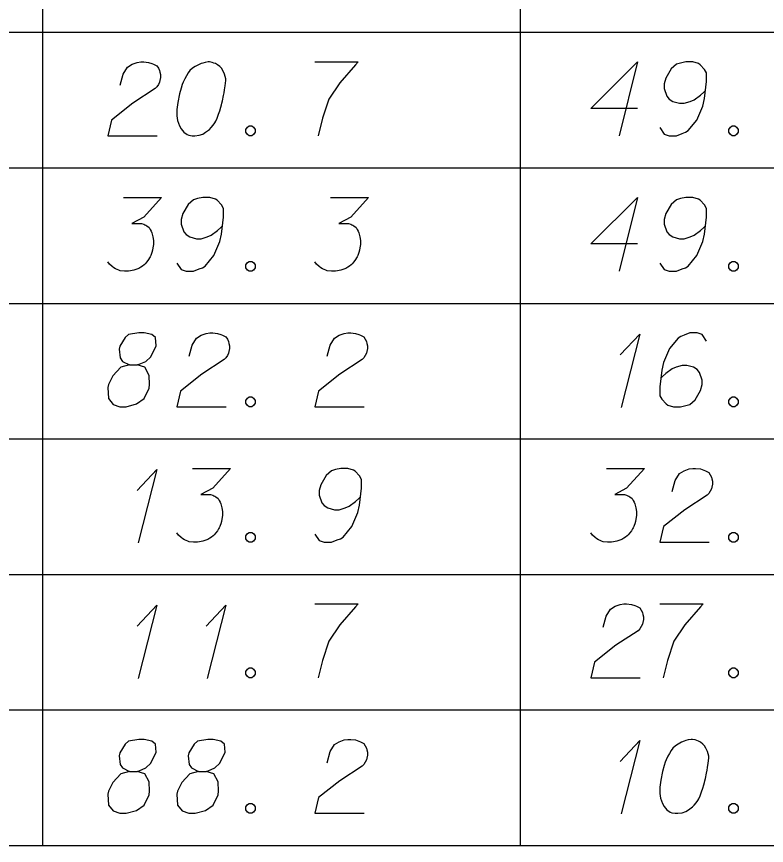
# Model space of a CAD drawing. Extents: x 2074207 to 2076812, y 516372 to 523312.
# Drawn here: x 2076524.4 to 2076573.1, y 518488.7 to 518542.6 of the extents above; entities that cross this region are included whole.
import ezdxf

# ---------------------------------------------------------------- set-up
doc = ezdxf.new("R2010")
doc.units = 0
for name, color, linetype in [('Prop DirtTable_ Soil Test Results - Outline (Major)', 7, 'Continuous'), ('Prop DirtTable_ Soil Test Results - Outline (Minor)', 7, 'Continuous'), ('Prop DirtTable_ Soil Test Results - Tx (Sample Data)', 7, 'Continuous')]:
    doc.layers.add(name, color=color, linetype=linetype)

msp = doc.modelspace()

# ---------------------------------------------------------------- linework, layer by layer
at = {"layer": 'Prop DirtTable_ Soil Test Results - Outline (Major)'}
msp.add_line((2076260.609, 518488.732), (2076811.903, 518488.732), dxfattribs=at)
at = {"layer": 'Prop DirtTable_ Soil Test Results - Outline (Minor)'}
for p, q in [((2076526.074, 518550.332), (2076526.074, 518541.532)), ((2076557.094, 518550.332), (2076557.094, 518541.532)), ((2076260.609, 518541.532), (2076811.903, 518541.532)), ((2076260.609, 518541.532), (2076811.903, 518541.532)), ((2076526.074, 518541.532), (2076526.074, 518532.732)), ((2076557.094, 518541.532), (2076557.094, 518532.732)), ((2076260.609, 518532.732), (2076811.903, 518532.732)), ((2076260.609, 518532.732), (2076811.903, 518532.732)), ((2076526.074, 518532.732), (2076526.074, 518523.932)), ((2076557.094, 518532.732), (2076557.094, 518523.932)), ((2076260.609, 518523.932), (2076811.903, 518523.932)), ((2076260.609, 518523.932), (2076811.903, 518523.932)), ((2076526.074, 518523.932), (2076526.074, 518515.132)), ((2076557.094, 518523.932), (2076557.094, 518515.132)), ((2076260.609, 518515.132), (2076811.903, 518515.132)), ((2076260.609, 518515.132), (2076811.903, 518515.132)), ((2076526.074, 518515.132), (2076526.074, 518506.332)), ((2076557.094, 518515.132), (2076557.094, 518506.332)), ((2076260.609, 518506.332), (2076811.903, 518506.332)), ((2076260.609, 518506.332), (2076811.903, 518506.332)), ((2076526.074, 518506.332), (2076526.074, 518497.532)), ((2076557.094, 518506.332), (2076557.094, 518497.532)), ((2076260.609, 518497.532), (2076811.903, 518497.532)), ((2076260.609, 518497.532), (2076811.903, 518497.532)), ((2076526.074, 518497.532), (2076526.074, 518488.732)), ((2076557.094, 518497.532), (2076557.094, 518488.732)), ((2076260.609, 518488.732), (2076811.903, 518488.732))]:
    msp.add_line(p, q, dxfattribs=at)
at = {"layer": 'Prop DirtTable_ Soil Test Results - Tx (Sample Data)'}
for points in [[(2076531.127, 518538.104), (2076531.303, 518538.822), (2076531.586, 518539.275), (2076531.903, 518539.464), (2076532.22, 518539.578), (2076532.467, 518539.616), (2076532.644, 518539.616), (2076532.961, 518539.578), (2076533.173, 518539.502), (2076533.279, 518539.464), (2076533.49, 518539.351), (2076533.596, 518539.2), (2076533.667, 518539.049), (2076533.702, 518538.935), (2076533.737, 518538.784), (2076533.737, 518538.595), (2076533.702, 518538.406), (2076533.667, 518538.293), (2076533.596, 518538.142), (2076533.49, 518537.99), (2076533.385, 518537.877), (2076531.938, 518536.932), (2076530.563, 518535.836), (2076530.316, 518534.816), (2076533.526, 518534.816)], [(2076536.912, 518539.616), (2076536.842, 518539.616), (2076536.63, 518539.578), (2076536.489, 518539.54), (2076536.383, 518539.502), (2076536.207, 518539.427), (2076535.995, 518539.313), (2076535.819, 518539.2), (2076535.642, 518539.049), (2076535.536, 518538.897), (2076535.431, 518538.708), (2076535.325, 518538.519), (2076535.219, 518538.293), (2076535.148, 518538.142), (2076535.078, 518537.915), (2076534.972, 518537.537), (2076534.866, 518536.97), (2076534.796, 518536.516), (2076534.796, 518536.101), (2076534.831, 518535.798), (2076534.972, 518535.458), (2076535.078, 518535.269), (2076535.254, 518535.042), (2076535.466, 518534.891), (2076535.572, 518534.853), (2076535.783, 518534.816), (2076535.96, 518534.816), (2076536.242, 518534.853), (2076536.489, 518534.929), (2076536.665, 518535.042), (2076536.912, 518535.231), (2076537.018, 518535.345), (2076537.159, 518535.496), (2076537.265, 518535.647), (2076537.335, 518535.76), (2076537.406, 518535.949), (2076537.441, 518536.025), (2076537.512, 518536.214), (2076537.582, 518536.441), (2076537.653, 518536.668), (2076537.688, 518536.819), (2076537.723, 518536.932), (2076537.759, 518537.083), (2076537.829, 518537.423), (2076537.865, 518537.612), (2076537.9, 518537.801), (2076537.935, 518538.066), (2076537.97, 518538.406), (2076537.97, 518538.519), (2076537.935, 518538.671), (2076537.9, 518538.822), (2076537.794, 518539.049), (2076537.688, 518539.2), (2076537.582, 518539.313), (2076537.441, 518539.427), (2076537.3, 518539.502), (2076537.194, 518539.54), (2076537.089, 518539.578), (2076536.912, 518539.616)], [(2076543.756, 518539.616), (2076546.578, 518539.616), (2076546.401, 518539.427), (2076545.378, 518538.255), (2076544.673, 518537.197), (2076544.249, 518535.949), (2076543.967, 518534.816)], [(2076564.709, 518536.592), (2076561.676, 518536.592), (2076564.709, 518539.616), (2076563.51, 518534.816)], [(2076566.156, 518535.345), (2076566.438, 518534.929), (2076566.755, 518534.816), (2076567.249, 518534.816), (2076567.602, 518534.967), (2076567.814, 518535.042), (2076567.99, 518535.156), (2076568.554, 518535.836), (2076568.942, 518536.743), (2076569.048, 518537.234), (2076569.189, 518538.331), (2076569.189, 518538.897), (2076569.048, 518539.124), (2076568.766, 518539.427), (2076568.66, 518539.502), (2076568.307, 518539.616), (2076567.849, 518539.616), (2076567.496, 518539.54), (2076567.249, 518539.464), (2076566.896, 518539.162), (2076566.544, 518538.557), (2076566.438, 518538.179), (2076566.438, 518537.877), (2076566.614, 518537.386), (2076566.755, 518537.197), (2076567.002, 518537.045), (2076567.426, 518536.932), (2076567.743, 518536.932), (2076568.131, 518537.045), (2076568.378, 518537.159), (2076568.801, 518537.461), (2076569.013, 518537.65), (2076569.119, 518537.764)], [(2076539.487, 518535.458), (2076539.664, 518535.458), (2076539.769, 518535.382), (2076539.875, 518535.231), (2076539.875, 518535.042), (2076539.769, 518534.891), (2076539.664, 518534.816), (2076539.487, 518534.816), (2076539.381, 518534.891), (2076539.276, 518535.042), (2076539.276, 518535.231), (2076539.381, 518535.382), (2076539.487, 518535.458)], [(2076570.847, 518535.458), (2076571.024, 518535.458), (2076571.129, 518535.382), (2076571.235, 518535.231), (2076571.235, 518535.042), (2076571.129, 518534.891), (2076571.024, 518534.816), (2076570.847, 518534.816), (2076570.741, 518534.891), (2076570.636, 518535.042), (2076570.636, 518535.231), (2076570.741, 518535.382), (2076570.847, 518535.458)], [(2076531.339, 518530.816), (2076533.808, 518530.816), (2076532.644, 518529.531), (2076531.868, 518529.115), (2076532.503, 518529.115), (2076532.644, 518529.077), (2076532.714, 518529.039), (2076532.785, 518529.001), (2076532.855, 518528.964), (2076532.997, 518528.85), (2076533.067, 518528.737), (2076533.138, 518528.623), (2076533.173, 518528.51), (2076533.243, 518528.245), (2076533.279, 518528.019), (2076533.279, 518527.905), (2076533.279, 518527.754), (2076533.243, 518527.527), (2076533.208, 518527.376), (2076533.173, 518527.225), (2076533.138, 518527.112), (2076533.102, 518527.036), (2076533.067, 518526.96), (2076533.032, 518526.885), (2076532.961, 518526.771), (2076532.855, 518526.62), (2076532.75, 518526.507), (2076532.679, 518526.431), (2076532.573, 518526.356), (2076532.467, 518526.28), (2076532.326, 518526.205), (2076532.256, 518526.167), (2076532.009, 518526.091), (2076531.797, 518526.053), (2076531.656, 518526.016), (2076531.409, 518526.016), (2076531.127, 518526.053), (2076531.021, 518526.091), (2076530.915, 518526.129), (2076530.809, 518526.167), (2076530.704, 518526.242), (2076530.598, 518526.318), (2076530.421, 518526.469), (2076530.316, 518526.62)], [(2076534.796, 518526.545), (2076535.078, 518526.129), (2076535.395, 518526.016), (2076535.889, 518526.016), (2076536.242, 518526.167), (2076536.454, 518526.242), (2076536.63, 518526.356), (2076537.194, 518527.036), (2076537.582, 518527.943), (2076537.688, 518528.434), (2076537.829, 518529.531), (2076537.829, 518530.097), (2076537.688, 518530.324), (2076537.406, 518530.627), (2076537.3, 518530.702), (2076536.947, 518530.816), (2076536.489, 518530.816), (2076536.136, 518530.74), (2076535.889, 518530.664), (2076535.536, 518530.362), (2076535.184, 518529.757), (2076535.078, 518529.379), (2076535.078, 518529.077), (2076535.254, 518528.586), (2076535.395, 518528.397), (2076535.642, 518528.245), (2076536.066, 518528.132), (2076536.383, 518528.132), (2076536.771, 518528.245), (2076537.018, 518528.359), (2076537.441, 518528.661), (2076537.653, 518528.85), (2076537.759, 518528.964)], [(2076544.779, 518530.816), (2076547.248, 518530.816), (2076546.084, 518529.531), (2076545.308, 518529.115), (2076545.943, 518529.115), (2076546.084, 518529.077), (2076546.154, 518529.039), (2076546.225, 518529.001), (2076546.295, 518528.964), (2076546.437, 518528.85), (2076546.507, 518528.737), (2076546.578, 518528.623), (2076546.613, 518528.51), (2076546.683, 518528.245), (2076546.719, 518528.019), (2076546.719, 518527.905), (2076546.719, 518527.754), (2076546.683, 518527.527), (2076546.648, 518527.376), (2076546.613, 518527.225), (2076546.578, 518527.112), (2076546.542, 518527.036), (2076546.507, 518526.96), (2076546.472, 518526.885), (2076546.401, 518526.771), (2076546.295, 518526.62), (2076546.19, 518526.507), (2076546.119, 518526.431), (2076546.013, 518526.356), (2076545.907, 518526.28), (2076545.766, 518526.205), (2076545.696, 518526.167), (2076545.449, 518526.091), (2076545.237, 518526.053), (2076545.096, 518526.016), (2076544.849, 518526.016), (2076544.567, 518526.053), (2076544.461, 518526.091), (2076544.355, 518526.129), (2076544.249, 518526.167), (2076544.144, 518526.242), (2076544.038, 518526.318), (2076543.861, 518526.469), (2076543.756, 518526.62)], [(2076564.709, 518527.792), (2076561.676, 518527.792), (2076564.709, 518530.816), (2076563.51, 518526.016)], [(2076566.156, 518526.545), (2076566.438, 518526.129), (2076566.755, 518526.016), (2076567.249, 518526.016), (2076567.602, 518526.167), (2076567.814, 518526.242), (2076567.99, 518526.356), (2076568.554, 518527.036), (2076568.942, 518527.943), (2076569.048, 518528.434), (2076569.189, 518529.531), (2076569.189, 518530.097), (2076569.048, 518530.324), (2076568.766, 518530.627), (2076568.66, 518530.702), (2076568.307, 518530.816), (2076567.849, 518530.816), (2076567.496, 518530.74), (2076567.249, 518530.664), (2076566.896, 518530.362), (2076566.544, 518529.757), (2076566.438, 518529.379), (2076566.438, 518529.077), (2076566.614, 518528.586), (2076566.755, 518528.397), (2076567.002, 518528.245), (2076567.426, 518528.132), (2076567.743, 518528.132), (2076568.131, 518528.245), (2076568.378, 518528.359), (2076568.801, 518528.661), (2076569.013, 518528.85), (2076569.119, 518528.964)], [(2076539.487, 518526.658), (2076539.664, 518526.658), (2076539.769, 518526.582), (2076539.875, 518526.431), (2076539.875, 518526.242), (2076539.769, 518526.091), (2076539.664, 518526.016), (2076539.487, 518526.016), (2076539.381, 518526.091), (2076539.276, 518526.242), (2076539.276, 518526.431), (2076539.381, 518526.582), (2076539.487, 518526.658)], [(2076570.847, 518526.658), (2076571.024, 518526.658), (2076571.129, 518526.582), (2076571.235, 518526.431), (2076571.235, 518526.242), (2076571.129, 518526.091), (2076571.024, 518526.016), (2076570.847, 518526.016), (2076570.741, 518526.091), (2076570.636, 518526.242), (2076570.636, 518526.431), (2076570.741, 518526.582), (2076570.847, 518526.658)], [(2076531.727, 518519.937), (2076532.22, 518519.937), (2076532.362, 518519.975), (2076532.785, 518520.164), (2076533.102, 518520.466), (2076533.455, 518521.184), (2076533.42, 518521.713), (2076533.173, 518521.902), (2076532.679, 518522.016), (2076532.326, 518522.016), (2076531.656, 518521.902), (2076531.444, 518521.713), (2076531.092, 518521.146), (2076531.056, 518520.957), (2076531.127, 518520.39), (2076531.268, 518520.164), (2076531.727, 518519.937), (2076531.162, 518519.786), (2076530.633, 518519.219), (2076530.351, 518518.652), (2076530.316, 518518.463), (2076530.351, 518517.745), (2076530.668, 518517.367), (2076531.092, 518517.216), (2076531.515, 518517.216), (2076532.185, 518517.405), (2076532.679, 518517.745), (2076532.997, 518518.425), (2076533.032, 518518.652), (2076532.997, 518519.256), (2076532.714, 518519.786), (2076532.22, 518519.937)], [(2076535.607, 518520.504), (2076535.783, 518521.222), (2076536.066, 518521.675), (2076536.383, 518521.864), (2076536.7, 518521.978), (2076536.947, 518522.016), (2076537.124, 518522.016), (2076537.441, 518521.978), (2076537.653, 518521.902), (2076537.759, 518521.864), (2076537.97, 518521.751), (2076538.076, 518521.6), (2076538.147, 518521.449), (2076538.182, 518521.335), (2076538.217, 518521.184), (2076538.217, 518520.995), (2076538.182, 518520.806), (2076538.147, 518520.693), (2076538.076, 518520.542), (2076537.97, 518520.39), (2076537.865, 518520.277), (2076536.418, 518519.332), (2076535.043, 518518.236), (2076534.796, 518517.216), (2076538.006, 518517.216)], [(2076544.567, 518520.504), (2076544.743, 518521.222), (2076545.026, 518521.675), (2076545.343, 518521.864), (2076545.66, 518521.978), (2076545.907, 518522.016), (2076546.084, 518522.016), (2076546.401, 518521.978), (2076546.613, 518521.902), (2076546.719, 518521.864), (2076546.93, 518521.751), (2076547.036, 518521.6), (2076547.107, 518521.449), (2076547.142, 518521.335), (2076547.177, 518521.184), (2076547.177, 518520.995), (2076547.142, 518520.806), (2076547.107, 518520.693), (2076547.036, 518520.542), (2076546.93, 518520.39), (2076546.825, 518520.277), (2076545.378, 518519.332), (2076544.003, 518518.236), (2076543.756, 518517.216), (2076546.966, 518517.216)], [(2076563.58, 518520.579), (2076564.85, 518521.94), (2076563.651, 518517.178)], [(2076569.189, 518521.486), (2076568.907, 518521.902), (2076568.59, 518522.016), (2076568.096, 518522.016), (2076567.743, 518521.864), (2076567.531, 518521.789), (2076567.355, 518521.675), (2076566.791, 518520.995), (2076566.403, 518520.088), (2076566.297, 518519.597), (2076566.156, 518518.501), (2076566.156, 518517.934), (2076566.297, 518517.707), (2076566.579, 518517.405), (2076566.685, 518517.329), (2076567.038, 518517.216), (2076567.496, 518517.216), (2076567.849, 518517.291), (2076568.096, 518517.367), (2076568.449, 518517.669), (2076568.801, 518518.274), (2076568.907, 518518.652), (2076568.907, 518518.954), (2076568.731, 518519.445), (2076568.59, 518519.634), (2076568.343, 518519.786), (2076567.919, 518519.899), (2076567.602, 518519.899), (2076567.214, 518519.786), (2076566.967, 518519.672), (2076566.544, 518519.37), (2076566.332, 518519.181), (2076566.226, 518519.068)], [(2076539.487, 518517.858), (2076539.664, 518517.858), (2076539.769, 518517.782), (2076539.875, 518517.631), (2076539.875, 518517.442), (2076539.769, 518517.291), (2076539.664, 518517.216), (2076539.487, 518517.216), (2076539.381, 518517.291), (2076539.276, 518517.442), (2076539.276, 518517.631), (2076539.381, 518517.782), (2076539.487, 518517.858)], [(2076570.847, 518517.858), (2076571.024, 518517.858), (2076571.129, 518517.782), (2076571.235, 518517.631), (2076571.235, 518517.442), (2076571.129, 518517.291), (2076571.024, 518517.216), (2076570.847, 518517.216), (2076570.741, 518517.291), (2076570.636, 518517.442), (2076570.636, 518517.631), (2076570.741, 518517.782), (2076570.847, 518517.858)], [(2076532.22, 518511.779), (2076533.49, 518513.14), (2076532.291, 518508.378)], [(2076535.819, 518513.216), (2076538.288, 518513.216), (2076537.124, 518511.931), (2076536.348, 518511.515), (2076536.983, 518511.515), (2076537.124, 518511.477), (2076537.194, 518511.439), (2076537.265, 518511.401), (2076537.335, 518511.364), (2076537.477, 518511.25), (2076537.547, 518511.137), (2076537.618, 518511.023), (2076537.653, 518510.91), (2076537.723, 518510.645), (2076537.759, 518510.419), (2076537.759, 518510.305), (2076537.759, 518510.154), (2076537.723, 518509.927), (2076537.688, 518509.776), (2076537.653, 518509.625), (2076537.618, 518509.512), (2076537.582, 518509.436), (2076537.547, 518509.36), (2076537.512, 518509.285), (2076537.441, 518509.171), (2076537.335, 518509.02), (2076537.23, 518508.907), (2076537.159, 518508.831), (2076537.053, 518508.756), (2076536.947, 518508.68), (2076536.806, 518508.605), (2076536.736, 518508.567), (2076536.489, 518508.491), (2076536.277, 518508.453), (2076536.136, 518508.416), (2076535.889, 518508.416), (2076535.607, 518508.453), (2076535.501, 518508.491), (2076535.395, 518508.529), (2076535.289, 518508.567), (2076535.184, 518508.642), (2076535.078, 518508.718), (2076534.901, 518508.869), (2076534.796, 518509.02)], [(2076543.756, 518508.945), (2076544.038, 518508.529), (2076544.355, 518508.416), (2076544.849, 518508.416), (2076545.202, 518508.567), (2076545.414, 518508.642), (2076545.59, 518508.756), (2076546.154, 518509.436), (2076546.542, 518510.343), (2076546.648, 518510.834), (2076546.789, 518511.931), (2076546.789, 518512.497), (2076546.648, 518512.724), (2076546.366, 518513.027), (2076546.26, 518513.102), (2076545.907, 518513.216), (2076545.449, 518513.216), (2076545.096, 518513.14), (2076544.849, 518513.064), (2076544.496, 518512.762), (2076544.144, 518512.157), (2076544.038, 518511.779), (2076544.038, 518511.477), (2076544.214, 518510.986), (2076544.355, 518510.797), (2076544.602, 518510.645), (2076545.026, 518510.532), (2076545.343, 518510.532), (2076545.731, 518510.645), (2076545.978, 518510.759), (2076546.401, 518511.061), (2076546.613, 518511.25), (2076546.719, 518511.364)], [(2076562.699, 518513.216), (2076565.168, 518513.216), (2076564.004, 518511.931), (2076563.228, 518511.515), (2076563.863, 518511.515), (2076564.004, 518511.477), (2076564.074, 518511.439), (2076564.145, 518511.401), (2076564.215, 518511.364), (2076564.357, 518511.25), (2076564.427, 518511.137), (2076564.498, 518511.023), (2076564.533, 518510.91), (2076564.603, 518510.645), (2076564.639, 518510.419), (2076564.639, 518510.305), (2076564.639, 518510.154), (2076564.603, 518509.927), (2076564.568, 518509.776), (2076564.533, 518509.625), (2076564.498, 518509.512), (2076564.462, 518509.436), (2076564.427, 518509.36), (2076564.392, 518509.285), (2076564.321, 518509.171), (2076564.215, 518509.02), (2076564.11, 518508.907), (2076564.039, 518508.831), (2076563.933, 518508.756), (2076563.827, 518508.68), (2076563.686, 518508.605), (2076563.616, 518508.567), (2076563.369, 518508.491), (2076563.157, 518508.453), (2076563.016, 518508.416), (2076562.769, 518508.416), (2076562.487, 518508.453), (2076562.381, 518508.491), (2076562.275, 518508.529), (2076562.169, 518508.567), (2076562.064, 518508.642), (2076561.958, 518508.718), (2076561.781, 518508.869), (2076561.676, 518509.02)], [(2076566.967, 518511.704), (2076567.143, 518512.422), (2076567.426, 518512.875), (2076567.743, 518513.064), (2076568.06, 518513.178), (2076568.307, 518513.216), (2076568.484, 518513.216), (2076568.801, 518513.178), (2076569.013, 518513.102), (2076569.119, 518513.064), (2076569.33, 518512.951), (2076569.436, 518512.8), (2076569.507, 518512.649), (2076569.542, 518512.535), (2076569.577, 518512.384), (2076569.577, 518512.195), (2076569.542, 518512.006), (2076569.507, 518511.893), (2076569.436, 518511.742), (2076569.33, 518511.59), (2076569.225, 518511.477), (2076567.778, 518510.532), (2076566.403, 518509.436), (2076566.156, 518508.416), (2076569.366, 518508.416)], [(2076539.487, 518509.058), (2076539.664, 518509.058), (2076539.769, 518508.982), (2076539.875, 518508.831), (2076539.875, 518508.642), (2076539.769, 518508.491), (2076539.664, 518508.416), (2076539.487, 518508.416), (2076539.381, 518508.491), (2076539.276, 518508.642), (2076539.276, 518508.831), (2076539.381, 518508.982), (2076539.487, 518509.058)], [(2076570.847, 518509.058), (2076571.024, 518509.058), (2076571.129, 518508.982), (2076571.235, 518508.831), (2076571.235, 518508.642), (2076571.129, 518508.491), (2076571.024, 518508.416), (2076570.847, 518508.416), (2076570.741, 518508.491), (2076570.636, 518508.642), (2076570.636, 518508.831), (2076570.741, 518508.982), (2076570.847, 518509.058)], [(2076532.22, 518502.979), (2076533.49, 518504.34), (2076532.291, 518499.578)], [(2076536.7, 518502.979), (2076537.97, 518504.34), (2076536.771, 518499.578)], [(2076543.756, 518504.416), (2076546.578, 518504.416), (2076546.401, 518504.227), (2076545.378, 518503.055), (2076544.673, 518501.997), (2076544.249, 518500.749), (2076543.967, 518499.616)], [(2076562.487, 518502.904), (2076562.663, 518503.622), (2076562.946, 518504.075), (2076563.263, 518504.264), (2076563.58, 518504.378), (2076563.827, 518504.416), (2076564.004, 518504.416), (2076564.321, 518504.378), (2076564.533, 518504.302), (2076564.639, 518504.264), (2076564.85, 518504.151), (2076564.956, 518504), (2076565.027, 518503.849), (2076565.062, 518503.735), (2076565.097, 518503.584), (2076565.097, 518503.395), (2076565.062, 518503.206), (2076565.027, 518503.093), (2076564.956, 518502.942), (2076564.85, 518502.79), (2076564.745, 518502.677), (2076563.298, 518501.732), (2076561.923, 518500.636), (2076561.676, 518499.616), (2076564.886, 518499.616)], [(2076566.156, 518504.416), (2076568.978, 518504.416), (2076568.801, 518504.227), (2076567.778, 518503.055), (2076567.073, 518501.997), (2076566.649, 518500.749), (2076566.367, 518499.616)], [(2076539.487, 518500.258), (2076539.664, 518500.258), (2076539.769, 518500.182), (2076539.875, 518500.031), (2076539.875, 518499.842), (2076539.769, 518499.691), (2076539.664, 518499.616), (2076539.487, 518499.616), (2076539.381, 518499.691), (2076539.276, 518499.842), (2076539.276, 518500.031), (2076539.381, 518500.182), (2076539.487, 518500.258)], [(2076570.847, 518500.258), (2076571.024, 518500.258), (2076571.129, 518500.182), (2076571.235, 518500.031), (2076571.235, 518499.842), (2076571.129, 518499.691), (2076571.024, 518499.616), (2076570.847, 518499.616), (2076570.741, 518499.691), (2076570.636, 518499.842), (2076570.636, 518500.031), (2076570.741, 518500.182), (2076570.847, 518500.258)], [(2076531.727, 518493.537), (2076532.22, 518493.537), (2076532.362, 518493.575), (2076532.785, 518493.764), (2076533.102, 518494.066), (2076533.455, 518494.784), (2076533.42, 518495.313), (2076533.173, 518495.502), (2076532.679, 518495.616), (2076532.326, 518495.616), (2076531.656, 518495.502), (2076531.444, 518495.313), (2076531.092, 518494.746), (2076531.056, 518494.557), (2076531.127, 518493.99), (2076531.268, 518493.764), (2076531.727, 518493.537), (2076531.162, 518493.386), (2076530.633, 518492.819), (2076530.351, 518492.252), (2076530.316, 518492.063), (2076530.351, 518491.345), (2076530.668, 518490.967), (2076531.092, 518490.816), (2076531.515, 518490.816), (2076532.185, 518491.005), (2076532.679, 518491.345), (2076532.997, 518492.025), (2076533.032, 518492.252), (2076532.997, 518492.856), (2076532.714, 518493.386), (2076532.22, 518493.537)], [(2076536.207, 518493.537), (2076536.7, 518493.537), (2076536.842, 518493.575), (2076537.265, 518493.764), (2076537.582, 518494.066), (2076537.935, 518494.784), (2076537.9, 518495.313), (2076537.653, 518495.502), (2076537.159, 518495.616), (2076536.806, 518495.616), (2076536.136, 518495.502), (2076535.924, 518495.313), (2076535.572, 518494.746), (2076535.536, 518494.557), (2076535.607, 518493.99), (2076535.748, 518493.764), (2076536.207, 518493.537), (2076535.642, 518493.386), (2076535.113, 518492.819), (2076534.831, 518492.252), (2076534.796, 518492.063), (2076534.831, 518491.345), (2076535.148, 518490.967), (2076535.572, 518490.816), (2076535.995, 518490.816), (2076536.665, 518491.005), (2076537.159, 518491.345), (2076537.477, 518492.025), (2076537.512, 518492.252), (2076537.477, 518492.856), (2076537.194, 518493.386), (2076536.7, 518493.537)], [(2076544.567, 518494.104), (2076544.743, 518494.822), (2076545.026, 518495.275), (2076545.343, 518495.464), (2076545.66, 518495.578), (2076545.907, 518495.616), (2076546.084, 518495.616), (2076546.401, 518495.578), (2076546.613, 518495.502), (2076546.719, 518495.464), (2076546.93, 518495.351), (2076547.036, 518495.2), (2076547.107, 518495.049), (2076547.142, 518494.935), (2076547.177, 518494.784), (2076547.177, 518494.595), (2076547.142, 518494.406), (2076547.107, 518494.293), (2076547.036, 518494.142), (2076546.93, 518493.99), (2076546.825, 518493.877), (2076545.378, 518492.932), (2076544.003, 518491.836), (2076543.756, 518490.816), (2076546.966, 518490.816)], [(2076563.58, 518494.179), (2076564.85, 518495.54), (2076563.651, 518490.778)], [(2076568.272, 518495.616), (2076568.202, 518495.616), (2076567.99, 518495.578), (2076567.849, 518495.54), (2076567.743, 518495.502), (2076567.567, 518495.427), (2076567.355, 518495.313), (2076567.179, 518495.2), (2076567.002, 518495.049), (2076566.896, 518494.897), (2076566.791, 518494.708), (2076566.685, 518494.519), (2076566.579, 518494.293), (2076566.508, 518494.142), (2076566.438, 518493.915), (2076566.332, 518493.537), (2076566.226, 518492.97), (2076566.156, 518492.516), (2076566.156, 518492.101), (2076566.191, 518491.798), (2076566.332, 518491.458), (2076566.438, 518491.269), (2076566.614, 518491.042), (2076566.826, 518490.891), (2076566.932, 518490.853), (2076567.143, 518490.816), (2076567.32, 518490.816), (2076567.602, 518490.853), (2076567.849, 518490.929), (2076568.025, 518491.042), (2076568.272, 518491.231), (2076568.378, 518491.345), (2076568.519, 518491.496), (2076568.625, 518491.647), (2076568.695, 518491.76), (2076568.766, 518491.949), (2076568.801, 518492.025), (2076568.872, 518492.214), (2076568.942, 518492.441), (2076569.013, 518492.668), (2076569.048, 518492.819), (2076569.083, 518492.932), (2076569.119, 518493.083), (2076569.189, 518493.423), (2076569.225, 518493.612), (2076569.26, 518493.801), (2076569.295, 518494.066), (2076569.33, 518494.406), (2076569.33, 518494.519), (2076569.295, 518494.671), (2076569.26, 518494.822), (2076569.154, 518495.049), (2076569.048, 518495.2), (2076568.942, 518495.313), (2076568.801, 518495.427), (2076568.66, 518495.502), (2076568.554, 518495.54), (2076568.449, 518495.578), (2076568.272, 518495.616)], [(2076539.487, 518491.458), (2076539.664, 518491.458), (2076539.769, 518491.382), (2076539.875, 518491.231), (2076539.875, 518491.042), (2076539.769, 518490.891), (2076539.664, 518490.816), (2076539.487, 518490.816), (2076539.381, 518490.891), (2076539.276, 518491.042), (2076539.276, 518491.231), (2076539.381, 518491.382), (2076539.487, 518491.458)], [(2076570.847, 518491.458), (2076571.024, 518491.458), (2076571.129, 518491.382), (2076571.235, 518491.231), (2076571.235, 518491.042), (2076571.129, 518490.891), (2076571.024, 518490.816), (2076570.847, 518490.816), (2076570.741, 518490.891), (2076570.636, 518491.042), (2076570.636, 518491.231), (2076570.741, 518491.382), (2076570.847, 518491.458)]]:
    msp.add_lwpolyline(points, dxfattribs=at)

doc.saveas('drawing.dxf')
